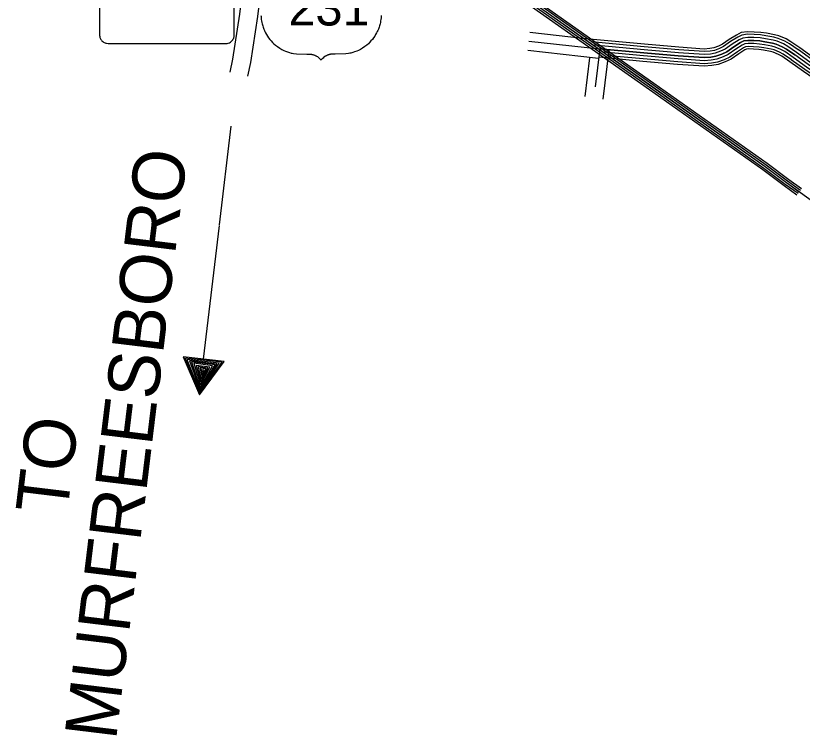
# Model space of a CAD drawing. Extents: x 1788175 to 1969470, y 584502 to 738744.
# Drawn here: x 1858161 to 1866173, y 601250 to 608583 of the extents above; entities that cross this region are included whole.
import ezdxf

# ---------------------------------------------------------------- set-up
doc = ezdxf.new("R2010")
doc.units = 0
for name, color, linetype in [('DESIGN - ROW - Slope Lines', 7, 'Continuous'), ('DESIGN - TRAFFIC CONTROL PERMANENT - Signalization Text', 7, 'Continuous'), ('SURVEY - CENTERLINE - Preliminary Text', 7, 'Continuous'), ('SURVEY - DRAINAGE - Bridge Deck with Text', 7, 'Continuous'), ('SURVEY - DRAINAGE - Natural Features', 7, 'Continuous'), ('SURVEY - TRANSPORTATION - Roads', 7, 'Continuous')]:
    doc.layers.add(name, color=color, linetype=linetype)

msp = doc.modelspace()

# ---------------------------------------------------------------- linework, layer by layer
at = {"layer": 'DESIGN - ROW - Slope Lines'}
msp.add_line((1859013.7, 609240.6), (1859013.7, 608408.8), dxfattribs=at)
for points in [[(1860276.6, 608299.5), (1860297.3, 608299.8), (1860314.3, 608300.1), (1860324.5, 608302.5), (1860336.8, 608307.3), (1860348, 608313.7), (1860356.9, 608320.6), (1860365, 608328.6), (1860371.2, 608336.5), (1860377.2, 608346.3), (1860380.8, 608354), (1860383.4, 608361.1), (1860385, 608368.7), (1860385.8, 608376.9), (1860386.1, 608386.9), (1860386.5, 608410.2), (1860386.5, 609230.1)], [(1859013.7, 608408.8), (1859013.8, 608399.8), (1859014.3, 608389.7), (1859015.1, 608380.3), (1859016.2, 608371), (1859017.6, 608361.8), (1859020.4, 608354.1), (1859023.8, 608347), (1859028.3, 608339.5), (1859033.7, 608332.2), (1859039.3, 608326), (1859046.6, 608319.4), (1859053.6, 608314.2), (1859061.5, 608309.4), (1859070.2, 608305.4), (1859079, 608302.3), (1859086.3, 608301.4), (1859101.3, 608300.2), (1859120, 608299.5), (1860276.6, 608299.5)]]:
    msp.add_lwpolyline(points, dxfattribs=at)
at = {"layer": 'DESIGN - TRAFFIC CONTROL PERMANENT - Signalization Text'}
for p, q in [((1860235.7, 606451.2), (1860354.1, 607456.8)), ((1860074.7, 605082.6), (1860235.1, 606446)), ((1860284.5, 605057.9), (1859865, 605107.2)), ((1859865, 605107.2), (1860032, 604719.3)), ((1860262.7, 605050.8), (1859882.8, 605094.2)), ((1859882.8, 605094.2), (1860033.9, 604739.6)), ((1860233.2, 605041.1), (1859904.9, 605080.4)), ((1859904.9, 605080.4), (1860035.2, 604750.7)), ((1860208.2, 605031.5), (1859932.1, 605064.7)), ((1859932.1, 605064.7), (1860038.2, 604770.9)), ((1860190.9, 605024.3), (1859950, 605054)), ((1859950, 605054), (1860039.6, 604788.5)), ((1860165.2, 605013.5), (1859974.2, 605040.5)), ((1859974.2, 605040.5), (1860041.8, 604818)), ((1860032, 604719.3), (1860284.5, 605057.9)), ((1860033.9, 604739.6), (1860233.2, 605041.1)), ((1860034.5, 604738.9), (1860262.7, 605050.8)), ((1860138.2, 605002.8), (1859998.9, 605019.8)), ((1859998.9, 605019.8), (1860045.1, 604851.3)), ((1860116.4, 604991.5), (1860020.2, 605004.8)), ((1860020.2, 605004.8), (1860047.9, 604880.7)), ((1860035.2, 604750.7), (1860208.2, 605031.5)), ((1860038.2, 604770.9), (1860190.9, 605024.3)), ((1860039.6, 604788.5), (1860165.2, 605013.5)), ((1860099.6, 604983.5), (1860039.7, 604990.6)), ((1860039.7, 604990.6), (1860052.8, 604917.1)), ((1860041.8, 604818), (1860138.2, 605002.8)), ((1860045.1, 604851.3), (1860116.4, 604991.5)), ((1860047.9, 604880.7), (1860099.6, 604983.5)), ((1860052.8, 604917.1), (1860080.9, 604970.6)), ((1860080.9, 604970.6), (1860054.4, 604975.6)), ((1860054.4, 604975.6), (1860058.5, 604948.7)), ((1860058.5, 604948.7), (1860068.3, 604964.8))]:
    msp.add_line(p, q, dxfattribs=at)
at = {"layer": 'SURVEY - CENTERLINE - Preliminary Text'}
for points in [[(1860343.9, 608007.1), (1860373.1, 608138.9), (1860443.6, 608599.4), (1860659.2, 610374.9), (1860691.6, 610609.1)], [(1860524.5, 607967), (1860555.1, 608104.9), (1860626.9, 608574.3), (1860842.7, 610351), (1860874.9, 610583.8)]]:
    msp.add_lwpolyline(points, dxfattribs=at)
at = {"layer": 'SURVEY - DRAINAGE - Bridge Deck with Text'}
for points in [[(1860659.1, 608586), (1860659.5, 608574.4), (1860660.6, 608559.9), (1860662.2, 608544.8), (1860664.5, 608529.5), (1860667.2, 608514.8), (1860670.9, 608498.5), (1860676.2, 608479.4), (1860680.8, 608464.8), (1860687.3, 608447.2), (1860693.3, 608433.6), (1860698.3, 608422), (1860705.6, 608407.4), (1860715.4, 608389.9), (1860724.5, 608375.2), (1860736.5, 608357.7), (1860749, 608341.3), (1860762.9, 608325.1), (1860777.3, 608309.7), (1860789.8, 608297.7), (1860806.7, 608283), (1860826.4, 608267.6), (1860850.6, 608251.4), (1860870.9, 608239.6), (1860890.3, 608229.6), (1860908.4, 608221.5), (1860929.2, 608213.5), (1860948.5, 608207.1), (1860967.8, 608201.8), (1860977.7, 608199.5), (1860990.3, 608197.9), (1861020.4, 608195.2), (1861126, 608191.9), (1861173.7, 608189.4), (1861178.2, 608188.9), (1861183.1, 608187.8), (1861188.2, 608186.5), (1861193.2, 608185), (1861198, 608183.5), (1861202.6, 608181.7), (1861207.9, 608179.6), (1861212.3, 608177.7), (1861217.4, 608175.1), (1861221.3, 608173.1), (1861225.3, 608170.8), (1861233.9, 608165.4), (1861243, 608158.7), (1861251.6, 608151.3), (1861259.2, 608143.8), (1861265.6, 608136.5), (1861271.1, 608128.2)], [(1861883.2, 608586), (1861882.8, 608574.4), (1861881.7, 608559.9), (1861880.1, 608544.8), (1861877.8, 608529.5), (1861875, 608514.8), (1861871.4, 608498.5), (1861866.1, 608479.4), (1861861.4, 608464.8), (1861855, 608447.2), (1861849, 608433.6), (1861844, 608422), (1861836.7, 608407.4), (1861826.9, 608389.9), (1861817.8, 608375.2), (1861805.8, 608357.7), (1861793.2, 608341.3), (1861779.4, 608325.1), (1861765, 608309.7), (1861752.5, 608297.7), (1861735.6, 608283), (1861715.8, 608267.6), (1861691.6, 608251.4), (1861671.4, 608239.6), (1861652, 608229.6), (1861633.9, 608221.5), (1861613.1, 608213.5), (1861593.8, 608207.1), (1861574.5, 608201.8), (1861564.6, 608199.5), (1861551.9, 608197.9), (1861521.9, 608195.2), (1861416.3, 608191.9), (1861368.6, 608189.4), (1861364.1, 608188.9), (1861359.2, 608187.8), (1861354.1, 608186.5), (1861349.1, 608185), (1861344.3, 608183.5), (1861339.7, 608181.7), (1861334.4, 608179.6), (1861330, 608177.7), (1861324.9, 608175.1), (1861321, 608173.1), (1861317, 608170.8), (1861308.4, 608165.4), (1861299.3, 608158.7), (1861290.7, 608151.3), (1861283.1, 608143.8), (1861276.7, 608136.5), (1861271.1, 608128.2)]]:
    msp.add_lwpolyline(points, dxfattribs=at)
at = {"layer": 'SURVEY - DRAINAGE - Natural Features'}
for points in [[(1860328, 610913.3), (1865793.5, 607047), (1866011.1, 606883.2), (1873665.3, 601405.6)], [(1863106.8, 608898.6), (1864615.4, 607831.4)], [(1863118.3, 608915), (1864627, 607847.7)], [(1863129.9, 608931.3), (1864638.5, 607864)], [(1863141.4, 608947.6), (1864650.1, 607880.4)], [(1863152.4, 608963.1), (1864661, 607895.9)], [(1864627, 607847.7), (1865781.7, 607030.8), (1865999.3, 606867.1), (1866130.3, 606773.3)], [(1864638.5, 607864), (1865793.5, 607047), (1866011.1, 606883.2), (1866141.9, 606789.6)], [(1864650.1, 607880.4), (1865805.3, 607063.1), (1866022.9, 606899.3), (1866153.6, 606805.9)], [(1864661, 607895.9), (1865816.5, 607078.5), (1866034.2, 606914.7), (1866164.6, 606821.3)], [(1864615.4, 607831.4), (1865770, 607014.6), (1865987.4, 606851), (1866118.7, 606757.1)]]:
    msp.add_lwpolyline(points, dxfattribs=at)
at = {"layer": 'SURVEY - TRANSPORTATION - Roads'}
for points in [[(1863398, 608415.1), (1863962.9, 608351.5)], [(1866146.9, 608255), (1866057.4, 608317.1), (1866007.3, 608345.8), (1865933.8, 608376.1), (1865888.9, 608389), (1865807.2, 608403.6), (1865750.4, 608412.4), (1865683.6, 608416.7), (1865614.3, 608419.1), (1865550.5, 608410), (1865502.3, 608385.9), (1865428.7, 608340.5), (1865358.5, 608291.2), (1865318.9, 608272.2), (1865271.1, 608254.7), (1865230.6, 608248.5), (1865172.3, 608243.3), (1864916.1, 608261), (1864565.5, 608291.1), (1863969.3, 608346.8)], [(1866132.2, 608233.9), (1866043.7, 608295.3), (1865996, 608322.7), (1865925.4, 608351.8), (1865883.1, 608363.9), (1865803, 608378.2), (1865747.6, 608386.8), (1865682.4, 608391), (1865615.6, 608393.3), (1865558.3, 608385.1), (1865514.8, 608363.4), (1865442.9, 608319), (1865371.6, 608268.9), (1865328.9, 608248.5), (1865277.5, 608229.6), (1865233.6, 608222.9), (1865172.5, 608217.5), (1864914.1, 608235.4), (1864563.2, 608265.5), (1864025, 608315.8)], [(1866114.6, 608208.4), (1866027.1, 608269.1), (1865982.3, 608294.8), (1865915.2, 608322.5), (1865876.1, 608333.7), (1865797.9, 608347.6), (1865744.2, 608355.9), (1865680.8, 608360), (1865617.3, 608362.2), (1865567.6, 608355.2), (1865529.9, 608336.3), (1865459.9, 608293.1), (1865387.3, 608242.1), (1865340.9, 608219.9), (1865285.3, 608199.5), (1865237.3, 608192.1), (1865172.8, 608186.4), (1864911.7, 608204.4), (1864560.4, 608234.7), (1864051.9, 608282.1)], [(1864106.7, 608245.9), (1864557.7, 608203.8), (1864909.3, 608173.5), (1865173.1, 608155.4), (1865241.1, 608161.3), (1865293, 608169.3), (1865353, 608191.3), (1865403, 608215.2), (1865477, 608267.2), (1865545, 608309.2), (1865577, 608325.2), (1865619, 608331.2), (1865679.3, 608329.1), (1865740.8, 608325.1), (1865792.8, 608317), (1865869.1, 608303.4), (1865905, 608293.2), (1865968.6, 608266.9), (1866010.5, 608242.9), (1866096.9, 608183)], [(1866096.9, 608183), (1866010.5, 608242.9), (1865968.6, 608266.9), (1865905, 608293.2), (1865869.1, 608303.4), (1865792.8, 608317), (1865740.8, 608325.1), (1865679.3, 608329.1), (1865619, 608331.2), (1865577, 608325.2), (1865545, 608309.2), (1865477, 608267.2), (1865403, 608215.2), (1865353, 608191.3), (1865293, 608169.3), (1865241.1, 608161.3), (1865173.1, 608155.4), (1864909.3, 608173.5), (1864557.7, 608203.8), (1864106.7, 608245.9)], [(1863387.9, 608324.9), (1864106.7, 608244)], [(1866079.2, 608157.5), (1865994, 608216.6), (1865954.9, 608239), (1865894.8, 608263.8), (1865862.1, 608273.2), (1865787.7, 608286.5), (1865737.5, 608294.2), (1865677.7, 608298.1), (1865620.6, 608300.1), (1865586.3, 608295.2), (1865560.1, 608282.1), (1865494.1, 608241.3), (1865418.7, 608188.4), (1865365.1, 608162.7), (1865300.8, 608139.1), (1865244.8, 608130.5), (1865173.4, 608124.3), (1864906.9, 608142.6), (1864554.9, 608172.9), (1864153.6, 608210.4)], [(1866061.6, 608132), (1865977.4, 608190.4), (1865941.2, 608211.1), (1865884.6, 608234.5), (1865855.1, 608242.9), (1865782.6, 608255.9), (1865734.1, 608263.4), (1865676.2, 608267.1), (1865622.3, 608269), (1865595.7, 608265.2), (1865575.2, 608255), (1865511.1, 608215.4), (1865434.4, 608161.6), (1865377.1, 608134.1), (1865308.5, 608108.9), (1865248.5, 608099.7), (1865173.7, 608093.2), (1864904.5, 608111.7), (1864552.1, 608142), (1864203.1, 608174.6)], [(1869530.9, 607247.7), (1869226, 607255.3), (1868989, 607278.5), (1868710.6, 607327.6), (1868438.3, 607309.4), (1868184.5, 607339.7), (1868112.3, 607382.5), (1867995.7, 607492.7), (1867870.7, 607549.1), (1867563.3, 607618.6), (1867055, 607763.7), (1866813.8, 607829.8), (1866671, 607893.1), (1866283.5, 608157.3), (1866147.9, 608254.3)], [(1863377.4, 608231.2), (1864096.2, 608150.3)], [(1864111.4, 608243.5), (1864063.5, 607857)], [(1866047.5, 608111.7), (1865964.2, 608169.5), (1865930.3, 608188.9), (1865876.4, 608211.1), (1865849.5, 608218.8), (1865778.5, 608231.5), (1865731.4, 608238.8), (1865675, 608242.4), (1865623.6, 608244.2), (1865603.1, 608241.3), (1865587.2, 608233.4), (1865524.7, 608194.8), (1865447, 608140.2), (1865386.7, 608111.3), (1865314.7, 608084.9), (1865251.4, 608075.2), (1865173.9, 608068.4), (1864902.6, 608087.1), (1864549.9, 608117.4), (1864098.7, 608159.5)], [(1864201.4, 608232.3), (1864139.4, 607732.2)], [(1869528.7, 607160), (1869220.6, 607167.7), (1868977.1, 607191.5), (1868705.8, 607239.4), (1868436, 607221.4), (1868155.7, 607254.8), (1868059.2, 607312), (1867946.2, 607418.8), (1867842.7, 607465.5), (1867541.6, 607533.6), (1867031.4, 607679.2), (1866784.2, 607747), (1866628.2, 607816.1), (1866233.2, 608085.4), (1866096.9, 608183)], [(1869528.7, 607160), (1869220.6, 607167.7), (1868977.1, 607191.5), (1868705.8, 607239.4), (1868436, 607221.4), (1868155.7, 607254.8), (1868059.2, 607312), (1867946.2, 607418.8), (1867842.7, 607465.5), (1867541.6, 607533.6), (1867031.4, 607679.2), (1866784.2, 607747), (1866628.2, 607816.1), (1866233.2, 608085.4), (1866096.9, 608183)], [(1869529.5, 607191), (1869222.5, 607198.7), (1868981.3, 607222.2), (1868707.5, 607270.6), (1868436.8, 607252.5), (1868165.9, 607284.8), (1868078, 607336.9), (1867963.7, 607444.9), (1867852.6, 607495), (1867549.3, 607563.7), (1867039.7, 607709.1), (1866794.7, 607776.2), (1866643.3, 607843.3), (1866251, 608110.8), (1866114.9, 608208.2)], [(1869530.3, 607222), (1869224.4, 607229.7), (1868985.5, 607253), (1868709.2, 607301.8), (1868437.6, 607283.6), (1868176, 607314.8), (1868096.7, 607361.8), (1867981.2, 607471), (1867862.5, 607524.6), (1867557, 607593.7), (1867048.1, 607738.9), (1866805.1, 607805.5), (1866658.5, 607870.5), (1866268.8, 608136.3), (1866133, 608233.4)], [(1864005.2, 608153.5), (1863956.3, 607759.3)], [(1869526.6, 607073.3), (1869215.3, 607081.1), (1868965.3, 607105.5), (1868701.1, 607152.2), (1868433.7, 607134.3), (1868127.2, 607170.9), (1868006.7, 607242.3), (1867897.2, 607345.7), (1867815, 607382.9), (1867520.1, 607449.6), (1867008, 607595.7), (1866755, 607665.1), (1866585.9, 607740.1), (1866183.6, 608014.3), (1866046.5, 608112.4)], [(1869527.2, 607098), (1869216.8, 607105.8), (1868968.7, 607130), (1868702.5, 607177), (1868434.4, 607159.1), (1868135.3, 607194.8), (1868021.6, 607262.2), (1867911.2, 607366.6), (1867822.9, 607406.4), (1867526.2, 607473.5), (1867014.7, 607619.5), (1866763.4, 607688.4), (1866597.9, 607761.7), (1866197.7, 608034.6), (1866060.8, 608132.5)], [(1869528, 607129), (1869218.7, 607136.8), (1868972.9, 607160.7), (1868704.1, 607208.2), (1868435.2, 607190.2), (1868145.5, 607224.8), (1868040.4, 607287.1), (1867928.7, 607392.7), (1867832.8, 607436), (1867533.9, 607503.6), (1867023, 607649.4), (1866773.8, 607717.7), (1866613.1, 607788.9), (1866215.5, 608060), (1866078.9, 608157.7)]]:
    msp.add_lwpolyline(points, dxfattribs=at)

# ---------------------------------------------------------------- texts
at = {"layer": 'DESIGN - TRAFFIC CONTROL PERMANENT - Signalization Text'}
for s, height, p in [('MURFREESBORO', 527.999, (1859182, 601192.4)), ('TO', 528, (1858683.1, 603487.6))]:
    msp.add_text(s, height=height, rotation=83.07664, dxfattribs=at).set_placement(p)
at = {"layer": 'SURVEY - DRAINAGE - Bridge Deck with Text'}
msp.add_text('231', height=369.6, dxfattribs=at).set_placement((1860939.5, 608483.1))

doc.saveas('drawing.dxf')
